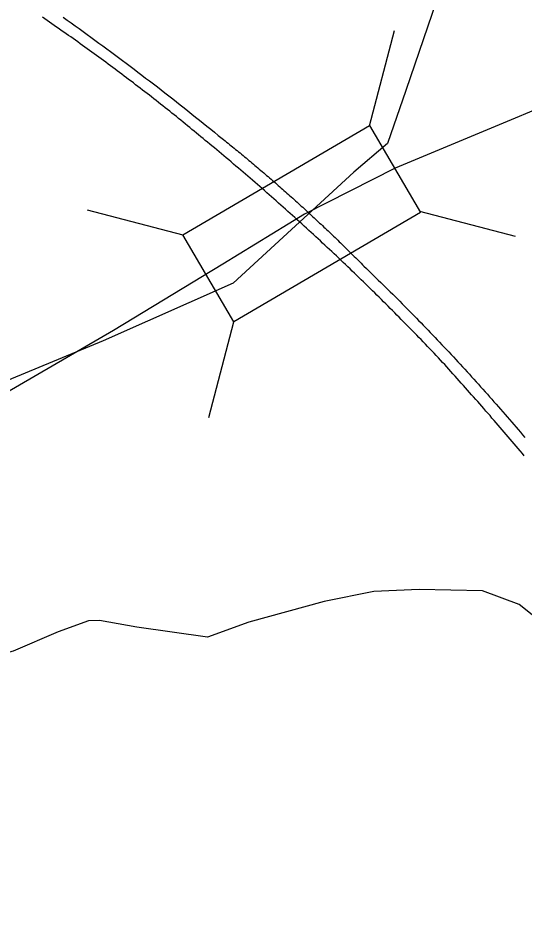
# Model space of a CAD drawing. Extents: x 1364363 to 1407445, y 538563 to 573342.
# Drawn here: x 1377658 to 1378239, y 550934 to 551955 of the extents above; entities that cross this region are included whole.
import ezdxf

# ---------------------------------------------------------------- set-up
doc = ezdxf.new("R2010")
doc.units = 0
for name, color, linetype in [('Exist Boundary Political City Limit New', 7, 'Continuous'), ('Exist Railroad Mainline', 7, 'Continuous'), ('Exist Railroad Siding', 7, 'Continuous'), ('Exist Road Secondary Structure Standard Bridge CELL', 7, 'Continuous'), ('Exist Road Secondary Type 51 Attributed', 7, 'Continuous')]:
    doc.layers.add(name, color=color, linetype=linetype)

msp = doc.modelspace()

# ---------------------------------------------------------------- linework, layer by layer
at = {"layer": 'Exist Boundary Political City Limit New'}
msp.add_lwpolyline([(1378157.8, 552033.2), (1378103, 551871.7), (1378082, 551811.1), (1378043.2, 551778), (1377905.2, 551650.9), (1377756.2, 551584.6), (1377634.9, 551534.8), (1377347.8, 551435.4), (1376928.2, 551335.9), (1376652.2, 551269.6), (1376475.6, 551148), (1376767, 550678.2), (1377919.6, 548951.6), (1377281.1, 548558.7), (1376741.8, 549364.1), (1376712, 549380.7), (1376633.2, 549250.4), (1376603.4, 549062.9), (1376582.6, 549025.3), (1376517.2, 548968.6)], dxfattribs=at)
at = {"layer": 'Exist Railroad Mainline'}
for points in [[(1377880.8, 551808.2), (1377878.2, 551810.3), (1377875.8, 551812.4), (1377873.1, 551814.6), (1377870.6, 551816.7), (1377868.1, 551818.8), (1377865.5, 551820.9), (1377863, 551823), (1377860.5, 551825), (1377857.8, 551827.2), (1377855.4, 551829.2), (1377852.7, 551831.4), (1377850.2, 551833.5), (1377847.6, 551835.5), (1377845.1, 551837.6), (1377842.5, 551839.6), (1377840, 551841.8), (1377837.3, 551843.8), (1377834.9, 551845.9), (1377832.3, 551847.9), (1377829.7, 551850), (1377827.2, 551852), (1377824.5, 551854.1), (1377821.8, 551856.1), (1377819.4, 551858.1), (1377816.7, 551860.2), (1377814.2, 551862.2), (1377811.5, 551864.3), (1377809, 551866.3), (1377806.4, 551868.3), (1377803.8, 551870.3), (1377801.1, 551872.3), (1377798.5, 551874.3), (1377795.9, 551876.4), (1377793.2, 551878.4), (1377790.7, 551880.4), (1377788, 551882.4), (1377785.3, 551884.4), (1377782.8, 551886.3), (1377780.1, 551888.3), (1377777.6, 551890.3), (1377774.9, 551892.3), (1377772.2, 551894.2), (1377769.7, 551896.2), (1377767, 551898.2), (1377764.3, 551900.2), (1377761.7, 551902.1), (1377759, 551904.1), (1377756.3, 551906), (1377753.8, 551908), (1377751.1, 551909.9), (1377748.3, 551911.9), (1377745.8, 551913.9), (1377743.1, 551915.8), (1377740.3, 551917.7), (1377737.8, 551919.7), (1377735, 551921.6), (1377732.3, 551923.5), (1377729.8, 551925.4), (1377727, 551927.4), (1377724.3, 551929.3), (1377721.7, 551931.2), (1377719, 551933.1), (1377716.2, 551935), (1377713.5, 551936.9), (1377710.9, 551938.7), (1377708.1, 551940.7), (1377705.5, 551942.5), (1377702.7, 551944.4), (1377700, 551946.3), (1377697.4, 551948.2), (1377694.6, 551950.1), (1377691.8, 551951.9), (1377689.3, 551953.8), (1377686.5, 551955.7)], [(1378140.3, 551565.2), (1378137.7, 551567.9), (1378135.3, 551570.5), (1378132.9, 551573.1), (1378130.3, 551575.7), (1378127.9, 551578.3), (1378125.4, 551580.9), (1378122.9, 551583.4), (1378120.4, 551586.1), (1378117.8, 551588.6), (1378115.4, 551591.2), (1378112.9, 551593.8), (1378110.4, 551596.4), (1378107.9, 551598.9), (1378105.3, 551601.5), (1378102.9, 551604), (1378100.4, 551606.6), (1378097.7, 551609.2), (1378095.3, 551611.7), (1378092.7, 551614.3), (1378090.3, 551616.9), (1378087.8, 551619.4), (1378085.1, 551621.9), (1378082.7, 551624.5), (1378080.1, 551627), (1378077.5, 551629.6), (1378075, 551632), (1378072.4, 551634.6), (1378069.9, 551637.1), (1378067.3, 551639.7), (1378064.7, 551642.2), (1378062.2, 551644.7), (1378059.6, 551647.2), (1378057, 551649.7), (1378054.5, 551652.2), (1378051.9, 551654.7), (1378049.2, 551657.3), (1378046.8, 551659.8), (1378044.1, 551662.2), (1378041.5, 551664.7), (1378039, 551667.2), (1378036.3, 551669.7), (1378033.8, 551672.2), (1378031.1, 551674.6), (1378028.5, 551677.1), (1378026, 551679.6), (1378023.4, 551682.1), (1378020.7, 551684.5), (1378018.1, 551687), (1378015.5, 551689.5), (1378012.8, 551691.9), (1378010.3, 551694.4), (1378007.6, 551696.8), (1378005, 551699.2), (1378002.4, 551701.7), (1377999.7, 551704.1), (1377997, 551706.6), (1377994.4, 551709), (1377991.7, 551711.4), (1377989.2, 551713.9), (1377986.5, 551716.3), (1377983.7, 551718.7), (1377981.2, 551721.1), (1377978.5, 551723.5), (1377975.8, 551726), (1377973.2, 551728.3), (1377970.5, 551730.8), (1377967.7, 551733.1), (1377965.2, 551735.5), (1377962.5, 551737.9), (1377959.7, 551740.3), (1377957.1, 551742.7), (1377954.4, 551745.1), (1377951.7, 551747.5), (1377949, 551749.9), (1377946.4, 551752.2), (1377943.6, 551754.6), (1377940.9, 551757), (1377938.2, 551759.3), (1377935.5, 551761.7), (1377932.8, 551764), (1377930.1, 551766.4), (1377927.3, 551768.8), (1377924.7, 551771.1), (1377921.9, 551773.4), (1377919.2, 551775.8), (1377916.5, 551778.1), (1377913.7, 551780.4), (1377911, 551782.8), (1377908.3, 551785.1), (1377905.5, 551787.4), (1377902.7, 551789.8), (1377900, 551792.1), (1377897.2, 551794.4), (1377894.5, 551796.7), (1377891.8, 551799), (1377889, 551801.3), (1377886.2, 551803.6), (1377883.5, 551805.9), (1377880.8, 551808.2)], [(1378238.7, 551452.9), (1378236.5, 551455.6), (1378234.1, 551458.4), (1378231.8, 551461.1), (1378229.6, 551463.8), (1378227.2, 551466.5), (1378225, 551469.2), (1378222.6, 551471.9), (1378220.4, 551474.6), (1378218, 551477.3), (1378215.7, 551480), (1378213.4, 551482.8), (1378211.1, 551485.4), (1378208.8, 551488.1), (1378206.5, 551490.8), (1378204.2, 551493.5), (1378201.7, 551496.2), (1378199.5, 551498.9), (1378197.1, 551501.6), (1378194.7, 551504.2), (1378192.4, 551507), (1378190.1, 551509.6), (1378187.8, 551512.3), (1378185.4, 551515), (1378183, 551517.6), (1378180.6, 551520.3), (1378178.3, 551522.9), (1378176, 551525.6), (1378173.6, 551528.2), (1378171.3, 551530.9), (1378168.9, 551533.6), (1378166.5, 551536.2), (1378164.1, 551538.9), (1378161.7, 551541.6), (1378159.4, 551544.2), (1378157, 551546.8), (1378154.6, 551549.5), (1378152.3, 551552.1), (1378149.9, 551554.7), (1378147.5, 551557.4), (1378145, 551560), (1378142.6, 551562.6), (1378140.3, 551565.2)]]:
    msp.add_lwpolyline(points, dxfattribs=at)
at = {"layer": 'Exist Railroad Siding'}
for points in [[(1377710.4, 551955.7), (1377714.9, 551952.4), (1377719.5, 551949.2), (1377724, 551945.9), (1377728.5, 551942.7), (1377733.2, 551939.5), (1377737.7, 551936.1), (1377742.1, 551932.9), (1377746.6, 551929.6), (1377751.1, 551926.2), (1377755.6, 551923), (1377760.1, 551919.6), (1377764.6, 551916.3), (1377769.1, 551913), (1377773.7, 551909.7), (1377778.2, 551906.3), (1377782.5, 551903), (1377787, 551899.6), (1377791.5, 551896.2), (1377795.9, 551892.9), (1377800.4, 551889.5), (1377804.7, 551886), (1377809.2, 551882.7), (1377813.6, 551879.3), (1377818.2, 551875.9), (1377822.5, 551872.5), (1377826.9, 551869), (1377831.4, 551865.6), (1377835.8, 551862.1), (1377840.1, 551858.7), (1377844.5, 551855.2), (1377848.9, 551851.8), (1377853.2, 551848.3), (1377857.6, 551844.8), (1377862, 551841.3), (1377866.3, 551837.9), (1377870.7, 551834.4), (1377875, 551830.8), (1377879.4, 551827.3), (1377883.8, 551823.8), (1377888, 551820.3), (1377892.4, 551816.7)], [(1377892.4, 551816.7), (1377894.1, 551815.4), (1377895.9, 551813.9), (1377897.5, 551812.6), (1377899.2, 551811.2), (1377901, 551809.8), (1377902.7, 551808.4), (1377904.4, 551807), (1377906.1, 551805.6), (1377907.9, 551804.2), (1377909.6, 551802.8), (1377911.2, 551801.5), (1377913, 551800.1), (1377914.6, 551798.6), (1377916.4, 551797.3), (1377918.1, 551795.8), (1377919.8, 551794.4), (1377921.5, 551793), (1377923.2, 551791.6), (1377924.9, 551790.2), (1377926.6, 551788.7), (1377928.3, 551787.3), (1377930, 551785.9), (1377931.6, 551784.5), (1377933.4, 551783.1), (1377935, 551781.6), (1377936.8, 551780.2), (1377938.4, 551778.8), (1377940.2, 551777.3), (1377941.8, 551775.9), (1377943.3, 551774.4), (1377945.1, 551773), (1377946.7, 551771.6), (1377948.5, 551770.1), (1377950.1, 551768.7), (1377951.7, 551767.3), (1377953.5, 551765.7), (1377955.1, 551764.3), (1377956.8, 551762.9), (1377958.4, 551761.4), (1377960.2, 551759.9), (1377961.8, 551758.5), (1377963.3, 551757), (1377965, 551755.6), (1377966.7, 551754), (1377968.4, 551752.6), (1377970, 551751.1), (1377971.6, 551749.7), (1377973.3, 551748.2), (1377975, 551746.8), (1377976.7, 551745.2), (1377978.3, 551743.7), (1377979.8, 551742.3), (1377981.5, 551740.8), (1377983.1, 551739.3), (1377984.8, 551737.8), (1377986.4, 551736.3), (1377988, 551734.8), (1377989.6, 551733.4), (1377991.2, 551731.9), (1377992.9, 551730.4), (1377994.5, 551728.9), (1377996.1, 551727.4), (1377997.8, 551725.9), (1377999.4, 551724.3), (1378001, 551722.8), (1378002.6, 551721.3), (1378004.2, 551719.8), (1378005.9, 551718.3), (1378007.4, 551716.8), (1378009, 551715.2), (1378010.6, 551713.8), (1378012.2, 551712.3), (1378013.9, 551710.7), (1378015.5, 551709.2), (1378016.9, 551707.7), (1378018.6, 551706.1), (1378020.2, 551704.6), (1378021.9, 551703.1), (1378023.4, 551701.5), (1378025, 551700), (1378026.6, 551698.4), (1378028.1, 551696.9), (1378029.8, 551695.4), (1378031.4, 551693.8), (1378032.8, 551692.3), (1378034.5, 551690.7), (1378036, 551689.2), (1378037.7, 551687.6), (1378039.3, 551686.1), (1378040.7, 551684.5), (1378042.4, 551682.9), (1378043.9, 551681.4), (1378045.5, 551679.8), (1378047, 551678.2), (1378048.6, 551676.7), (1378050.2, 551675.1), (1378051.7, 551673.6), (1378053.2, 551672), (1378054.8, 551670.4)], [(1378054.8, 551670.4), (1378057.7, 551667.8), (1378060.4, 551665.1), (1378063.1, 551662.4), (1378065.9, 551659.8), (1378068.6, 551657.1), (1378071.4, 551654.4), (1378074.2, 551651.7), (1378076.8, 551649), (1378079.6, 551646.2), (1378082.4, 551643.6), (1378085.1, 551640.9), (1378087.9, 551638.1), (1378090.7, 551635.4), (1378093.3, 551632.7), (1378096, 551630), (1378098.8, 551627.3), (1378101.5, 551624.5), (1378104.1, 551621.8), (1378106.9, 551619.1), (1378109.6, 551616.3), (1378112.3, 551613.6), (1378115, 551610.8), (1378117.6, 551608), (1378120.4, 551605.3), (1378123, 551602.5), (1378125.7, 551599.7), (1378128.4, 551597), (1378131, 551594.2), (1378133.7, 551591.4), (1378136.4, 551588.6), (1378139, 551585.9), (1378141.6, 551583.1), (1378144.3, 551580.3), (1378147, 551577.4), (1378149.6, 551574.7), (1378152.3, 551571.9), (1378154.8, 551569.1), (1378157.5, 551566.3), (1378160.1, 551563.4), (1378162.7, 551560.6), (1378165.4, 551557.8), (1378167.9, 551554.9), (1378170.5, 551552.1), (1378173.1, 551549.2), (1378175.8, 551546.4), (1378178.3, 551543.6), (1378180.9, 551540.7), (1378183.5, 551537.8), (1378186.1, 551535), (1378188.6, 551532.1), (1378191.2, 551529.3), (1378193.7, 551526.4), (1378196.4, 551523.5), (1378198.8, 551520.6), (1378201.5, 551517.8), (1378204, 551514.9), (1378206.5, 551511.9), (1378209.1, 551509.1), (1378211.6, 551506.2), (1378214.1, 551503.3), (1378216.7, 551500.4), (1378219.2, 551497.4), (1378221.8, 551494.5), (1378224.3, 551491.6), (1378226.7, 551488.7), (1378229.3, 551485.7), (1378231.7, 551482.9), (1378234.2, 551479.9), (1378236.8, 551477), (1378239.2, 551474)]]:
    msp.add_lwpolyline(points, dxfattribs=at)
at = {"layer": 'Exist Road Secondary Structure Standard Bridge CELL'}
for p, q in [((1378061.5, 551831.1), (1378090.1, 551940.6)), ((1377737.8, 551734.8), (1377847.3, 551706.3)), ((1378118.7, 551733.5), (1378228.2, 551704.9)), ((1377877.3, 551496.8), (1377905.9, 551606.4))]:
    msp.add_line(p, q, dxfattribs=at)
msp.add_lwpolyline([(1377847.3, 551706.3), (1378061.2, 551831.6), (1378119.8, 551731.7), (1377905.9, 551606.4)], close=True, dxfattribs=at)
at = {"layer": 'Exist Road Secondary Type 51 Attributed'}
for points in [[(1378382.3, 551904.1), (1378090.9, 551782.8), (1377986.8, 551730)], [(1377986.8, 551730), (1377893.3, 551672.6), (1377767.9, 551596.5), (1377519.2, 551452.2), (1377385.3, 551411.4)], [(1378951.2, 549800.8), (1378862.5, 550016.3), (1378734.6, 550348.5), (1378612.7, 550668.5), (1378597.7, 550719), (1378557.7, 550804.3), (1378472.8, 550970.2), (1378342.3, 551169.2), (1378284.1, 551241.4), (1378232.7, 551282.5), (1378190.7, 551298), (1378118.1, 551299.7), (1378066.2, 551297.2), (1378009.2, 551285.8), (1377923, 551262), (1377875.5, 551244.8), (1377794.5, 551256.2), (1377751.9, 551264.2), (1377739.4, 551263.8), (1377704.5, 551251.1), (1377653.1, 551229), (1377610.2, 551217.4)]]:
    msp.add_lwpolyline(points, dxfattribs=at)

doc.saveas('drawing.dxf')
